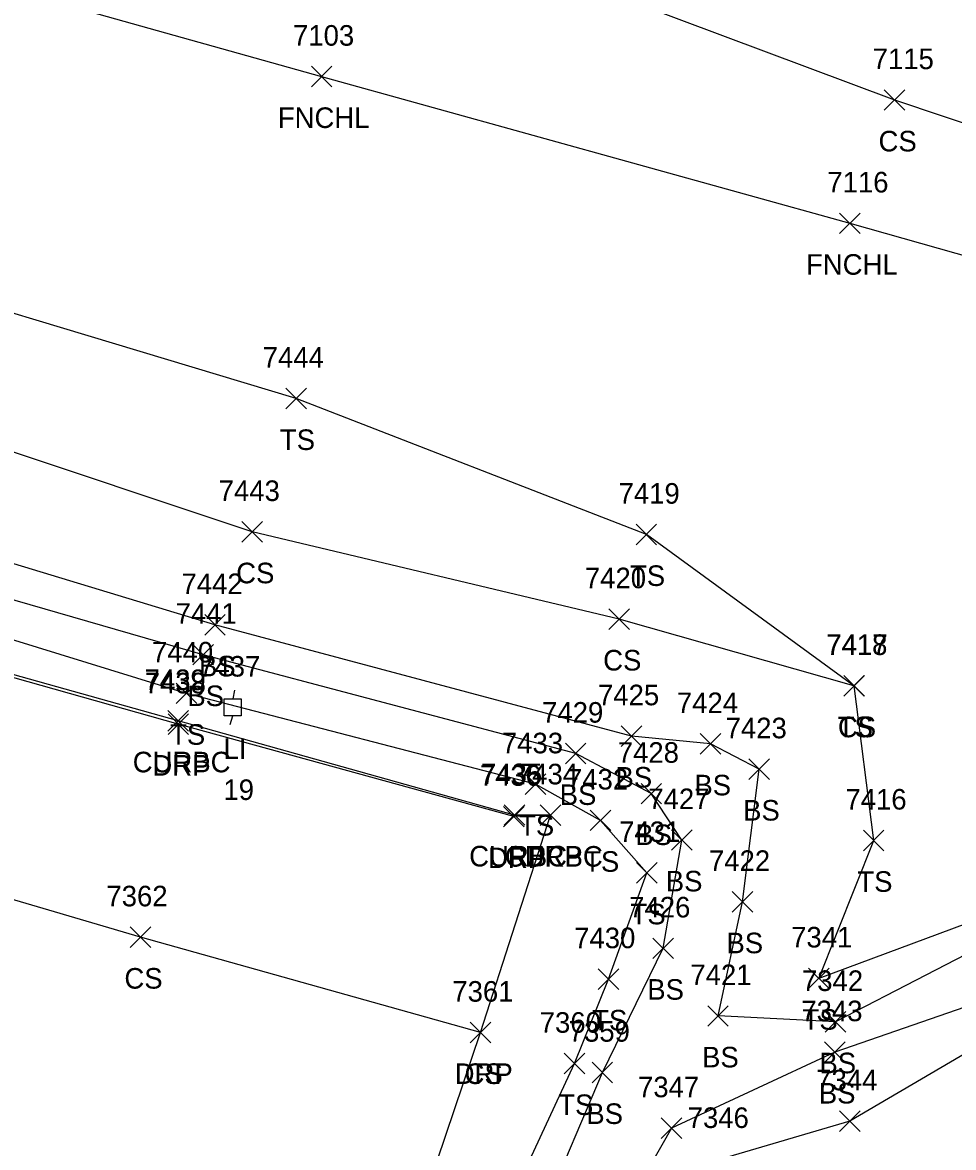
# Model space of a CAD drawing. Extents: x 1505656 to 1508446, y 700805 to 703031.
# Drawn here: x 1507921.8 to 1508012.3, y 701370.1 to 701479.5 of the extents above; entities that cross this region are included whole.
import ezdxf

# ---------------------------------------------------------------- set-up
doc = ezdxf.new("R2010")
doc.units = 0
for name, color, linetype in [('L_A', 7, 'Continuous'), ('L_I', 7, 'Continuous'), ('L_TIC', 7, 'Continuous'), ('LELB', 7, 'Continuous'), ('LFNC', 7, 'Continuous'), ('R_A', 7, 'Continuous'), ('R_I', 7, 'Continuous'), ('R_TIC', 7, 'Continuous'), ('RC', 7, 'Continuous'), ('RDP', 7, 'Continuous'), ('U_A', 7, 'Continuous'), ('U_C', 7, 'Continuous'), ('U_I', 7, 'Continuous'), ('ULP', 7, 'Continuous')]:
    doc.layers.add(name, color=color, linetype=linetype)

msp = doc.modelspace()

# ---------------------------------------------------------------- linework, layer by layer
at = {"layer": 'L_TIC'}
for points in [[(1507949.87, 701473.23), (1507951.87, 701475.23)], [(1507951.87, 701473.23), (1507949.87, 701475.23)], [(1508005.59, 701470.95), (1508007.59, 701472.95)], [(1508007.59, 701470.95), (1508005.59, 701472.95)], [(1508001.24, 701458.96), (1508003.24, 701460.96)], [(1508003.24, 701458.96), (1508001.24, 701460.96)], [(1507947.4, 701441.92), (1507949.4, 701443.92)], [(1507949.4, 701441.92), (1507947.4, 701443.92)], [(1507943.12, 701428.96), (1507945.12, 701430.96)], [(1507945.12, 701428.96), (1507943.12, 701430.96)], [(1507981.45, 701428.7), (1507983.45, 701430.7)], [(1507983.45, 701428.7), (1507981.45, 701430.7)], [(1507978.81, 701420.48), (1507980.81, 701422.48)], [(1507980.81, 701420.48), (1507978.81, 701422.48)], [(1507939.5, 701419.91), (1507941.5, 701421.91)], [(1507941.5, 701419.91), (1507939.5, 701421.91)], [(1507938.36, 701417.02), (1507940.36, 701419.02)], [(1507940.36, 701417.02), (1507938.36, 701419.02)], [(1508001.64, 701413.99), (1508003.64, 701415.99)], [(1508003.64, 701413.99), (1508001.64, 701415.99)], [(1508001.64, 701413.99), (1508003.64, 701415.99)], [(1508003.64, 701413.99), (1508001.64, 701415.99)], [(1508001.66, 701414), (1508003.66, 701416)], [(1508003.66, 701414), (1508001.66, 701416)], [(1507936.72, 701413.26), (1507938.72, 701415.26)], [(1507938.72, 701413.26), (1507936.72, 701415.26)], [(1507980.01, 701409.1), (1507982.01, 701411.1)], [(1507982.01, 701409.1), (1507980.01, 701411.1)], [(1507974.58, 701407.41), (1507976.58, 701409.41)], [(1507976.58, 701407.41), (1507974.58, 701409.41)], [(1507987.68, 701408.34), (1507989.68, 701410.34)], [(1507989.68, 701408.34), (1507987.68, 701410.34)], [(1507992.42, 701405.89), (1507994.42, 701407.89)], [(1507994.42, 701405.89), (1507992.42, 701407.89)], [(1507970.66, 701404.43), (1507972.66, 701406.43)], [(1507972.66, 701404.43), (1507970.66, 701406.43)], [(1507981.93, 701403.51), (1507983.93, 701405.51)], [(1507983.93, 701403.51), (1507981.93, 701405.51)], [(1507976.99, 701400.91), (1507978.99, 701402.91)], [(1507978.99, 701400.91), (1507976.99, 701402.91)], [(1507984.9, 701399), (1507986.9, 701401)], [(1507986.9, 701399), (1507984.9, 701401)], [(1508003.56, 701398.96), (1508005.56, 701400.96)], [(1508005.56, 701398.96), (1508003.56, 701400.96)], [(1507981.5, 701395.8), (1507983.5, 701397.8)], [(1507983.5, 701395.8), (1507981.5, 701397.8)], [(1507990.8, 701392.99), (1507992.8, 701394.99)], [(1507992.8, 701392.99), (1507990.8, 701394.99)], [(1507932.25, 701389.55), (1507934.25, 701391.55)], [(1507934.25, 701389.55), (1507932.25, 701391.55)], [(1507983.09, 701388.47), (1507985.09, 701390.47)], [(1507985.09, 701388.47), (1507983.09, 701390.47)], [(1507977.77, 701385.48), (1507979.77, 701387.48)], [(1507979.77, 701385.48), (1507977.77, 701387.48)], [(1507998.23, 701385.55), (1508000.23, 701387.55)], [(1508000.23, 701385.55), (1507998.23, 701387.55)], [(1507988.42, 701381.89), (1507990.42, 701383.89)], [(1507990.42, 701381.89), (1507988.42, 701383.89)], [(1507999.84, 701381.32), (1508001.84, 701383.32)], [(1508001.84, 701381.32), (1507999.84, 701383.32)], [(1507965.32, 701380.28), (1507967.32, 701382.28)], [(1507967.32, 701380.28), (1507965.32, 701382.28)], [(1507999.78, 701378.38), (1508001.78, 701380.38)], [(1508001.78, 701378.38), (1507999.78, 701380.38)], [(1507974.47, 701377.26), (1507976.47, 701379.26)], [(1507976.47, 701377.26), (1507974.47, 701379.26)], [(1507977.17, 701376.39), (1507979.17, 701378.39)], [(1507979.17, 701376.39), (1507977.17, 701378.39)], [(1508001.23, 701371.66), (1508003.23, 701373.66)], [(1508003.23, 701371.66), (1508001.23, 701373.66)], [(1507983.9, 701370.99), (1507985.9, 701372.99)], [(1507985.9, 701370.99), (1507983.9, 701372.99)]]:
    msp.add_lwpolyline(points, dxfattribs=at)
at = {"layer": 'LELB'}
for points in [[(1507553.31, 701603.43), (1507601.29, 701589.31), (1507651.17, 701577.15), (1507700.01, 701567.77), (1507706.67, 701566.48), (1507755.13, 701548.25), (1507804.73, 701537.71), (1507857.08, 701521.39), (1507908.09, 701506.28), (1507956.13, 701490.86), (1508006.59, 701471.95), (1508058.56, 701454.54), (1508106.68, 701438.49), (1508127.36, 701424.8)], [(1508002.64, 701414.99), (1507979.81, 701421.48), (1507944.12, 701429.96), (1507890.75, 701447.74), (1507838.58, 701464.8), (1507785.46, 701481.02), (1507746.69, 701489.76), (1507701.55, 701503.96), (1507692.53, 701505.99), (1507687.4, 701507.46), (1507675.9, 701505.41), (1507637.25, 701514.14), (1507591.55, 701528.66), (1507550.69, 701540.13), (1507511.03, 701552.01), (1507480.52, 701561.6), (1507443.25, 701571.18), (1507410.03, 701581.07), (1507381.3, 701588.8), (1507363.75, 701593.74)], [(1507961.59, 701339.24), (1507966.85, 701350.7), (1507978.17, 701377.39), (1507984.09, 701389.47), (1507985.9, 701400), (1507982.93, 701404.51), (1507975.58, 701408.41), (1507939.36, 701418.02), (1507887.4, 701433), (1507830.78, 701448.35), (1507779.7, 701462.88), (1507741.84, 701473.25), (1507681.45, 701490.36), (1507635.32, 701503.45), (1507588.25, 701517.58), (1507549.89, 701527.96), (1507509.02, 701539.67), (1507500.81, 701537.99)], [(1507957.97, 701341.22), (1507963.56, 701352.62), (1507975.47, 701378.26), (1507978.77, 701386.48), (1507982.5, 701396.8), (1507977.99, 701401.91), (1507971.66, 701405.43), (1507937.72, 701414.26), (1507886.35, 701430.08), (1507855.57, 701436.04), (1507830.32, 701445.86), (1507778.56, 701459.11), (1507741.37, 701469.57), (1507681.13, 701486.21), (1507634.99, 701499.3), (1507587.2, 701513.15), (1507549.3, 701524.06), (1507506.58, 701535.31)], [(1508154.35, 701426.77), (1508127.36, 701424.8), (1508117.18, 701422.55), (1508087.33, 701416.79), (1508064.83, 701410.79), (1508066.66, 701419.74), (1508059.3, 701421.35), (1508054.24, 701408.37), (1508038.64, 701402.52), (1508017.45, 701393.31), (1507999.23, 701386.55), (1508004.56, 701399.96), (1508002.66, 701415), (1508002.64, 701414.99), (1507982.45, 701429.7), (1507948.4, 701442.92), (1507895.43, 701458.86), (1507841.28, 701473.44), (1507789.73, 701489.92), (1507749.11, 701498.17), (1507698.99, 701517.09)], [(1508154.4, 701419.52), (1508117.91, 701418.09), (1508089.24, 701413.76), (1508080.06, 701410.17), (1508061.42, 701406.62), (1508063.71, 701416.27), (1508061.94, 701416.78), (1508055.79, 701407.35), (1508040.19, 701400.53), (1508018.4, 701391.4), (1508000.84, 701382.32), (1507989.42, 701382.89), (1507991.8, 701393.99), (1507993.42, 701406.89), (1507988.68, 701409.34), (1507981.01, 701410.1), (1507940.5, 701420.91), (1507888, 701436.83), (1507832, 701451.94), (1507780.89, 701466.06), (1507743.18, 701476.74), (1507690.02, 701491.91)], [(1508154.4, 701419.52), (1508182.8, 701417.05), (1508215.23, 701410.85), (1508251, 701399.68), (1508213.98, 701405.2), (1508182.44, 701413.55), (1508154.37, 701414.42), (1508125.71, 701415.04), (1508096.26, 701409.76), (1508073.75, 701404.93), (1508062.94, 701402.24), (1508041.57, 701393.41), (1508020.15, 701386.08), (1508000.78, 701379.38), (1507984.9, 701371.99), (1507974.85, 701354.32), (1507965.1, 701336.98)], [(1508154.37, 701414.42), (1508126.4, 701412.23), (1508096.45, 701408.26), (1508071.13, 701402.05), (1508062.75, 701400.33), (1508044.7, 701391.76), (1508020.88, 701383.6), (1508002.23, 701372.66), (1507989.78, 701369), (1507979.3, 701351.16), (1507969.45, 701332.86)], [(1507966.32, 701381.28), (1507933.25, 701390.55), (1507907.9, 701398.01), (1507853.38, 701412.73)]]:
    msp.add_lwpolyline(points, dxfattribs=at)
at = {"layer": 'LFNC'}
msp.add_lwpolyline([(1507703.46, 701543.53), (1507750.96, 701530.99), (1507801.07, 701516.67), (1507850.61, 701502.48), (1507903.46, 701487.51), (1507950.87, 701474.23), (1508002.24, 701459.96), (1508054.23, 701445.25), (1508102.48, 701432.1), (1508087.33, 701416.79), (1508080.06, 701410.17), (1508073.75, 701404.93), (1508071.13, 701402.05), (1508049.1, 701382.67), (1508028.82, 701363.66)], dxfattribs=at)
at = {"layer": 'R_TIC'}
for points in [[(1507935.92, 701410.58), (1507937.92, 701412.58)], [(1507937.92, 701410.58), (1507935.92, 701412.58)], [(1507935.93, 701410.26), (1507937.93, 701412.26)], [(1507937.93, 701410.26), (1507935.93, 701412.26)], [(1507968.57, 701401.27), (1507970.57, 701403.27)], [(1507970.57, 701401.27), (1507968.57, 701403.27)], [(1507968.63, 701401.43), (1507970.63, 701403.43)], [(1507970.63, 701401.43), (1507968.63, 701403.43)], [(1507972.12, 701401.41), (1507974.12, 701403.41)], [(1507974.12, 701401.41), (1507972.12, 701403.41)], [(1507972.12, 701401.41), (1507974.12, 701403.41)], [(1507974.12, 701401.41), (1507972.12, 701403.41)], [(1507965.32, 701380.28), (1507967.32, 701382.28)], [(1507967.32, 701380.28), (1507965.32, 701382.28)]]:
    msp.add_lwpolyline(points, dxfattribs=at)
at = {"layer": 'RC'}
msp.add_lwpolyline([(1507973.12, 701402.41), (1507969.63, 701402.43), (1507936.92, 701411.58), (1507885.18, 701426.09), (1507857.95, 701433.84), (1507857.19, 701434.19)], dxfattribs=at)
at = {"layer": 'RDP'}
msp.add_lwpolyline([(1507952.87, 701343.86), (1507957.94, 701356.41), (1507966.32, 701381.28), (1507973.12, 701402.41), (1507969.57, 701402.27), (1507936.93, 701411.26), (1507885.09, 701425.87), (1507857.52, 701433.74), (1507857.19, 701434.19), (1507856.27, 701435.16), (1507855.56, 701435.03), (1507852.74, 701435.1), (1507827.76, 701442.09), (1507776.26, 701456.61), (1507742.23, 701466.17), (1507741.41, 701466.67), (1507739.59, 701467.92), (1507738.52, 701467.86), (1507736.3, 701467.67), (1507680.44, 701483.4)], dxfattribs=at)
at = {"layer": 'ULP'}
for p, q in [((1507941.39, 701412.06), (1507941.39, 701413.72)), ((1507941.39, 701413.72), (1507943.06, 701413.72)), ((1507942.39, 701414.56), (1507942.22, 701413.72)), ((1507943.06, 701413.72), (1507943.06, 701412.06)), ((1507942.22, 701412.89), (1507942.22, 701412.89)), ((1507943.06, 701412.06), (1507941.39, 701412.06)), ((1507941.97, 701411.22), (1507942.22, 701412.06))]:
    msp.add_line(p, q, dxfattribs=at)

# ---------------------------------------------------------------- texts
at = {"layer": 'L_A'}
for s, p in [('FNCHL', (1507946.61, 701469.23)), ('CS', (1508005.03, 701466.95)), ('FNCHL', (1507997.98, 701454.96)), ('TS', (1507946.81, 701437.92)), ('CS', (1507942.56, 701424.96)), ('TS', (1507980.86, 701424.7)), ('CS', (1507978.25, 701416.48)), ('BS', (1507938.94, 701415.91)), ('BS', (1507937.81, 701413.02)), ('TS', (1508001.05, 701409.99)), ('TS', (1508001.07, 701410)), ('CS', (1508001.08, 701409.99)), ('TS', (1507936.13, 701409.26)), ('BS', (1507979.45, 701405.1)), ('BS', (1507987.12, 701404.34)), ('BS', (1507974.02, 701403.41)), ('BS', (1507991.86, 701401.89)), ('TS', (1507970.07, 701400.43)), ('BS', (1507981.37, 701399.51)), ('TS', (1507976.4, 701396.91)), ('BS', (1507984.34, 701395)), ('TS', (1508002.97, 701394.96)), ('TS', (1507980.91, 701391.8)), ('BS', (1507990.24, 701388.99)), ('CS', (1507931.69, 701385.55)), ('BS', (1507982.54, 701384.47)), ('TS', (1507977.18, 701381.48)), ('TS', (1507997.64, 701381.55)), ('BS', (1507987.87, 701377.89)), ('BS', (1507999.28, 701377.32)), ('CS', (1507964.77, 701376.28)), ('BS', (1507999.22, 701374.38)), ('TS', (1507973.88, 701373.26)), ('BS', (1507976.61, 701372.39))]:
    msp.add_text(s, height=2, dxfattribs=at).set_placement(p)
at = {"layer": 'L_I'}
for s, p in [('7103', (1507948.09, 701477.23)), ('7115', (1508004.46, 701474.95)), ('7116', (1508000.05, 701462.96)), ('7444', (1507945.14, 701445.92)), ('7443', (1507940.86, 701432.96)), ('7419', (1507979.75, 701432.7)), ('7442', (1507937.24, 701423.91)), ('7420', (1507976.47, 701424.48)), ('7441', (1507936.67, 701421.02)), ('7440', (1507934.37, 701417.26)), ('7418', (1507999.94, 701417.99)), ('7418', (1507999.94, 701417.99)), ('7417', (1507999.97, 701418)), ('7425', (1507977.75, 701413.1)), ('7424', (1507985.42, 701412.34)), ('7429', (1507972.31, 701411.41)), ('7423', (1507990.16, 701409.89)), ('7433', (1507968.4, 701408.43)), ('7428', (1507979.67, 701407.51)), ('7432', (1507974.73, 701404.91)), ('7427', (1507982.64, 701403)), ('7416', (1508001.81, 701402.96)), ('7431', (1507979.8, 701399.8)), ('7422', (1507988.54, 701396.99)), ('7362', (1507929.94, 701393.55)), ('7426', (1507980.78, 701392.47)), ('7430', (1507975.43, 701389.48)), ('7341', (1507996.53, 701389.55)), ('7421', (1507986.73, 701385.89)), ('7342', (1507997.58, 701385.32)), ('7361', (1507963.58, 701384.28)), ('7343', (1507997.52, 701382.38)), ('7360', (1507972.08, 701381.26)), ('7359', (1507974.9, 701380.39)), ('7344', (1507998.97, 701375.66)), ('7347', (1507981.64, 701374.99)), ('7346', (1507986.47, 701372))]:
    msp.add_text(s, height=2, dxfattribs=at).set_placement(p)
at = {"layer": 'R_A'}
for s, p in [('CURBC', (1507932.5, 701406.58)), ('DRP', (1507934.41, 701406.26)), ('CURBC', (1507965.22, 701397.43)), ('DRP', (1507967.05, 701397.27)), ('CURBC', (1507968.7, 701397.41)), ('DRP', (1507970.61, 701397.41)), ('DRP', (1507963.81, 701376.28))]:
    msp.add_text(s, height=2, dxfattribs=at).set_placement(p)
at = {"layer": 'R_I'}
for s, p in [('7439', (1507933.65, 701414.58)), ('7438', (1507933.67, 701414.26)), ('7436', (1507966.25, 701405.27)), ('7435', (1507966.37, 701405.43)), ('7434', (1507969.86, 701405.41)), ('7434', (1507969.86, 701405.41)), ('7361', (1507963.58, 701384.28))]:
    msp.add_text(s, height=2, dxfattribs=at).set_placement(p)
at = {"layer": 'U_A'}
msp.add_text('LI', height=2, dxfattribs=at).set_placement((1507941.33, 701407.89))
at = {"layer": 'U_C'}
msp.add_text('19', height=2, dxfattribs=at).set_placement((1507941.32, 701403.89))
at = {"layer": 'U_I'}
msp.add_text('7437', height=2, dxfattribs=at).set_placement((1507938.96, 701415.89))

doc.saveas('drawing.dxf')
